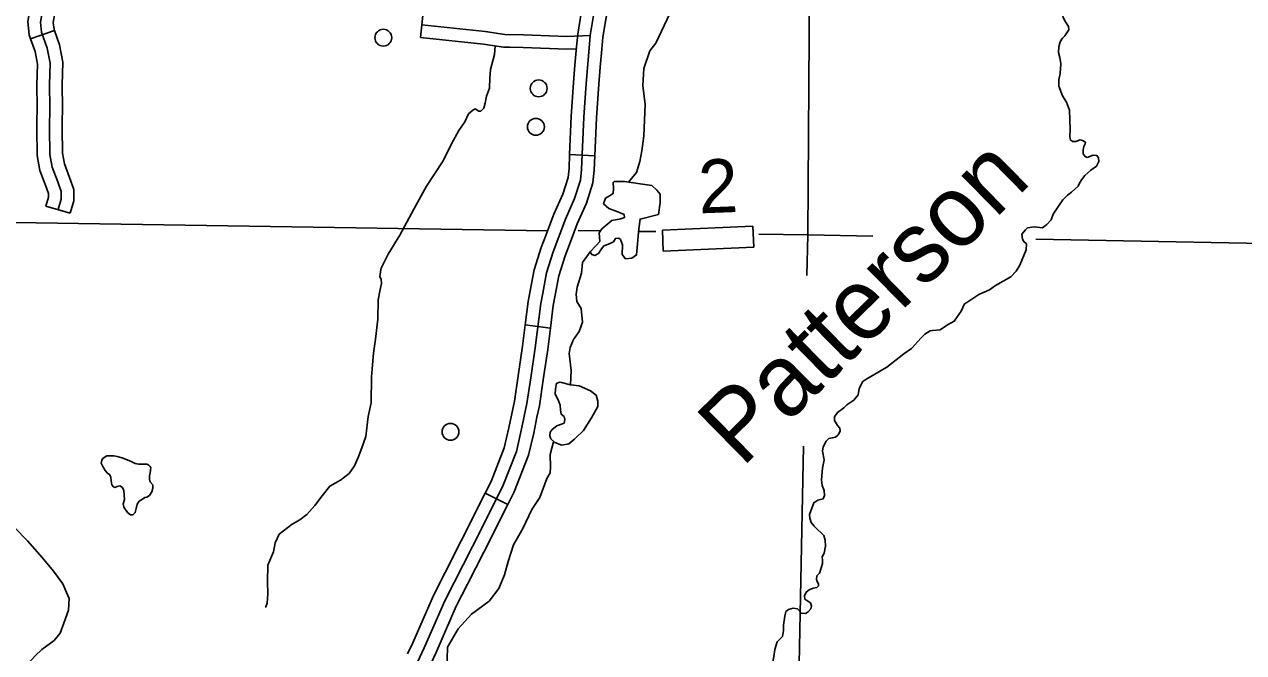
# Model space of a CAD drawing. Extents: x 1369979 to 1371646, y 379997 to 381064.
# Drawn here: x 1370739.8 to 1370824.5, y 380329.9 to 380373.5 of the extents above; entities that cross this region are included whole.
import ezdxf

# ---------------------------------------------------------------- set-up
doc = ezdxf.new("R2010")
doc.units = 0
doc.layers.add('R_Border Notes', color=7, linetype='Continuous')

msp = doc.modelspace()

# ---------------------------------------------------------------- linework, layer by layer
at = {"layer": 'R_Border Notes'}
for p, q in [((1370767.279, 380372.617), (1370767.465, 380374.365)), ((1370741.867, 380373.101), (1370740.207, 380372.523)), ((1370779.4, 380364.407), (1370777.644, 380364.483)), ((1370742.965, 380360.428), (1370741.275, 380360.91)), ((1370790.38, 380359.52), (1370784.087, 380359.249)), ((1370790.443, 380358.056), (1370790.38, 380359.52)), ((1370784.087, 380359.249), (1370784.15, 380357.785)), ((1370784.15, 380357.785), (1370790.443, 380358.056)), ((1370774.568, 380352.662), (1370776.312, 380352.441)), ((1370776.312, 380352.441), (1370776.312, 380352.441)), ((1370773.355, 380340.197), (1370771.784, 380340.986))]:
    msp.add_line(p, q, dxfattribs=at)
for points in [[(1370794.758, 380406.498), (1370794.389, 380390.01), (1370794.18, 380358.917)], [(1370742.12, 380360.669), (1370742.328, 380361.399), (1370742.328, 380361.92), (1370742.094, 380362.597), (1370741.703, 380363.613), (1370741.547, 380364.499), (1370741.521, 380366.322), (1370741.547, 380367.755), (1370741.521, 380369.318), (1370741.573, 380370.829), (1370741.365, 380371.871), (1370740.975, 380372.991), (1370740.897, 380373.668), (1370741.053, 380374.606), (1370741.079, 380375.5), (1370741.053, 380382.742), (1370741.131, 380385.165), (1370741.261, 380387.014), (1370741.495, 380388.166)], [(1370740.207, 380372.523), (1370740.113, 380372.794), (1370740.009, 380373.691), (1370740.176, 380374.692), (1370740.2, 380375.511), (1370740.187, 380378.968)], [(1370741.867, 380373.101), (1370741.837, 380373.189), (1370741.784, 380373.646), (1370741.929, 380374.521), (1370741.958, 380375.489), (1370741.945, 380378.974)], [(1370787.766, 380377.306), (1370787.234, 380377.04), (1370786.731, 380377.069), (1370786.169, 380377.04), (1370785.577, 380376.359), (1370783.625, 380372.214), (1370783.211, 380371.681)], [(1370778.017, 380370.695), (1370778.124, 380371.956), (1370778.206, 380372.851), (1370778.447, 380374.3), (1370778.916, 380376.755), (1370778.941, 380376.89)], [(1370779.769, 380370.546), (1370779.875, 380371.802), (1370779.95, 380372.627), (1370780.177, 380373.991), (1370780.645, 380376.434), (1370780.671, 380376.578)], [(1370811.514, 380376.018), (1370811.706, 380374.865), (1370811.928, 380374.006), (1370812.091, 380373.71), (1370812.298, 380373.385), (1370812.327, 380373.148), (1370812.032, 380372.719), (1370811.869, 380372.571), (1370811.706, 380372.304), (1370811.618, 380371.964), (1370811.603, 380371.579), (1370811.691, 380371.224), (1370811.751, 380370.78), (1370811.721, 380370.114), (1370811.618, 380369.669), (1370811.632, 380369.24)], [(1370767.549, 380330.243), (1370768.98, 380333.504), (1370770.906, 380337.282), (1370772.988, 380341.424), (1370773.951, 380343.873), (1370774.289, 380345.332), (1370774.68, 380347.207), (1370774.94, 380348.987), (1370775.252, 380351.071), (1370775.643, 380354.145), (1370775.773, 380354.874), (1370776.033, 380356.281), (1370776.501, 380357.74), (1370777.36, 380360.006), (1370777.985, 380361.426), (1370778.401, 380362.702), (1370778.479, 380363.458), (1370778.635, 380367.079), (1370778.792, 380369.43), (1370779, 380371.879), (1370779.078, 380372.739), (1370779.312, 380374.145)], [(1370742.407, 380366.686), (1370742.426, 380367.754), (1370742.4, 380369.31), (1370742.455, 380370.901), (1370742.215, 380372.103), (1370741.867, 380373.101)], [(1370767.372, 380373.491), (1370771.77, 380373.022), (1370773.136, 380372.827), (1370774.438, 380372.788), (1370777.457, 380372.671), (1370779.078, 380372.739)], [(1370740.649, 380366.718), (1370740.668, 380367.756), (1370740.642, 380369.326), (1370740.691, 380370.757), (1370740.515, 380371.639), (1370740.207, 380372.523)], [(1370767.279, 380372.617), (1370771.661, 380372.15), (1370773.061, 380371.95), (1370773.494, 380371.937)], [(1370772.48, 380372.033), (1370772.428, 380371.434), (1370772.147, 380370.398), (1370772.103, 380369.806), (1370772.088, 380369.095), (1370771.866, 380368.533), (1370771.777, 380368.059), (1370771.688, 380367.704)], [(1370773.494, 380371.937), (1370774.407, 380371.91), (1370777.458, 380371.791), (1370778.113, 380371.819)], [(1370783.211, 380371.681), (1370782.797, 380370.456), (1370782.738, 380369.272), (1370782.886, 380367.969), (1370782.797, 380365.778), (1370782.649, 380364.742), (1370782.531, 380364.002), (1370782.294, 380363.232), (1370781.736, 380362.569)], [(1370777.644, 380364.483), (1370777.758, 380367.127), (1370777.915, 380369.497), (1370778.017, 380370.695)], [(1370779.4, 380364.407), (1370779.513, 380367.031), (1370779.668, 380369.364), (1370779.769, 380370.546)], [(1370811.632, 380369.24), (1370811.869, 380368.567), (1370812.15, 380368.123), (1370812.357, 380367.575), (1370812.387, 380366.909), (1370812.416, 380366.213), (1370812.387, 380365.784), (1370812.401, 380365.532), (1370812.564, 380365.399), (1370812.801, 380365.384), (1370813.111, 380365.503), (1370813.274, 380365.473), (1370813.481, 380365.34), (1370813.451, 380365.221), (1370813.348, 380365.044), (1370813.318, 380364.822), (1370813.303, 380364.526), (1370813.451, 380364.348), (1370813.584, 380364.289)], [(1370771.688, 380367.704), (1370771.481, 380367.503), (1370771.348, 380367.488), (1370771.082, 380367.651), (1370770.919, 380367.577), (1370770.624, 380367.31), (1370770.372, 380366.748), (1370769.943, 380366.156), (1370769.589, 380365.475)], [(1370741.275, 380360.91), (1370741.449, 380361.521), (1370741.449, 380361.772), (1370741.268, 380362.296), (1370740.852, 380363.377), (1370740.669, 380364.415), (1370740.642, 380366.324), (1370740.649, 380366.718)], [(1370742.965, 380360.428), (1370743.207, 380361.276), (1370743.207, 380362.067), (1370742.919, 380362.898), (1370742.554, 380363.849), (1370742.425, 380364.582), (1370742.4, 380366.32), (1370742.407, 380366.686)], [(1370769.589, 380365.475), (1370768.823, 380363.986), (1370767.713, 380362.283), (1370766.826, 380360.685)], [(1370777.644, 380364.483), (1370777.602, 380363.522), (1370777.537, 380362.886), (1370777.163, 380361.74), (1370776.547, 380360.339), (1370775.99, 380358.872)], [(1370777.634, 380358.249), (1370778.174, 380359.673), (1370778.807, 380361.112), (1370779.266, 380362.519), (1370779.356, 380363.394), (1370779.4, 380364.407)], [(1370813.584, 380364.289), (1370813.998, 380364.443), (1370814.265, 380364.413), (1370814.368, 380364.25), (1370814.412, 380364.014), (1370814.235, 380363.688), (1370813.851, 380363.392), (1370813.436, 380363.022), (1370813.2, 380362.726), (1370813.008, 380362.4), (1370812.963, 380362.282)], [(1370783.347, 380362.331), (1370782.552, 380362.459), (1370781.457, 380362.607), (1370780.748, 380362.607), (1370780.659, 380362.548), (1370780.688, 380362.133), (1370780.659, 380361.778), (1370780.422, 380361.63), (1370780.127, 380361.452), (1370780.008, 380361.067), (1370780.363, 380360.742), (1370780.984, 380360.505), (1370781.428, 380360.327), (1370781.457, 380360.12), (1370781.191, 380360.031), (1370780.57, 380359.913), (1370779.89, 380359.321), (1370779.705, 380359.044)], [(1370781.523, 380357.248), (1370781.976, 380357.285), (1370782.301, 380357.522), (1370782.449, 380359.328), (1370782.537, 380360.009), (1370783.809, 380360.334), (1370783.928, 380361.163), (1370783.928, 380361.726), (1370783.691, 380362.022), (1370783.347, 380362.331)], [(1370812.963, 380362.282), (1370812.505, 380361.87), (1370812.224, 380361.663), (1370811.899, 380361.337), (1370811.588, 380360.908), (1370811.233, 380360.346), (1370811.085, 380359.961), (1370810.789, 380359.62), (1370810.494, 380359.398), (1370809.902, 380359.458), (1370809.444, 380359.398), (1370809.296, 380359.269)], [(1370766.826, 380360.685), (1370765.852, 380358.885), (1370765.053, 380357.582), (1370764.55, 380356.591), (1370764.506, 380356.354), (1370764.462, 380356.028), (1370764.565, 380355.806), (1370764.58, 380355.525), (1370764.476, 380355.125), (1370764.358, 380354.4), (1370764.314, 380353.053)], [(1370731.684, 380359.882), (1370776.113, 380359.196)], [(1370775.99, 380358.872), (1370775.672, 380358.03), (1370775.179, 380356.496), (1370774.908, 380355.031), (1370774.773, 380354.278), (1370774.568, 380352.662)], [(1370778.242, 380359.219), (1370779.806, 380359.195)], [(1370781.523, 380357.248), (1370781.295, 380357.552), (1370781.31, 380358.218), (1370781.176, 380358.588), (1370781.073, 380358.691), (1370780.822, 380358.662), (1370780.688, 380358.425), (1370780.348, 380358.262), (1370780.023, 380358.144), (1370779.86, 380357.937), (1370779.653, 380357.626), (1370779.387, 380357.478), (1370779.18, 380357.552), (1370779.062, 380357.729), (1370779.476, 380358.159), (1370779.742, 380358.455), (1370779.705, 380359.044)], [(1370782.435, 380359.155), (1370783.625, 380359.136)], [(1370790.775, 380358.97), (1370794.18, 380358.917)], [(1370794.18, 380358.917), (1370794.123, 380356.1)], [(1370794.18, 380358.917), (1370798.693, 380358.831)], [(1370809.296, 380359.269), (1370809.044, 380358.958)], [(1370809.37, 380358.292), (1370809.192, 380358.44), (1370809.089, 380358.618), (1370809.044, 380358.958)], [(1370810.033, 380358.616), (1370853.901, 380357.782)], [(1370776.312, 380352.441), (1370776.512, 380354.012), (1370776.637, 380354.717), (1370776.887, 380356.066), (1370777.331, 380357.45), (1370777.634, 380358.249)], [(1370779.062, 380357.729), (1370778.549, 380357.004), (1370778.461, 380356.249), (1370778.18, 380355.272), (1370778.091, 380354.784), (1370778.135, 380354.295), (1370778.446, 380353.792), (1370778.535, 380352.859), (1370778.298, 380352.208), (1370777.913, 380351.66), (1370777.692, 380351.083), (1370777.603, 380350.684), (1370777.751, 380349.499), (1370777.717, 380348.496)], [(1370804.836, 380353.624), (1370805.068, 380354.122), (1370805.231, 380354.211), (1370806.059, 380354.774), (1370806.799, 380355.099), (1370807.228, 380355.395), (1370808.278, 380355.988), (1370808.648, 380356.402), (1370808.914, 380356.817), (1370809.343, 380357.883), (1370809.37, 380358.292)], [(1370798.282, 380348.923), (1370799.687, 380349.73), (1370800.856, 380350.663), (1370801.389, 380351.033), (1370802.054, 380351.773), (1370802.306, 380352.01), (1370802.676, 380352.247), (1370802.853, 380352.262), (1370803.371, 380352.321), (1370803.889, 380352.677), (1370804.362, 380352.914), (1370804.836, 380353.624)], [(1370764.314, 380353.053), (1370764.166, 380351.674), (1370764.018, 380350.711), (1370763.885, 380349.068), (1370763.87, 380347.263), (1370763.663, 380346.301), (1370763.486, 380344.909)], [(1370773.658, 380346.614), (1370773.814, 380347.36), (1370774.07, 380349.116), (1370774.382, 380351.191), (1370774.568, 380352.662)], [(1370775.379, 380346.256), (1370775.545, 380347.054), (1370775.809, 380348.858), (1370776.123, 380350.95), (1370776.312, 380352.441)], [(1370777.706, 380348.498), (1370777.079, 380348.664), (1370776.931, 380348.678), (1370776.724, 380348.604), (1370776.665, 380348.234), (1370776.65, 380347.849), (1370776.857, 380347.45), (1370776.99, 380347.095), (1370777.02, 380346.769), (1370777.064, 380346.458), (1370777.257, 380346.295), (1370777.316, 380346.103), (1370777.257, 380345.851), (1370776.754, 380345.659), (1370776.443, 380345.407), (1370776.295, 380345.215), (1370776.281, 380344.963), (1370776.34, 380344.756), (1370776.621, 380344.504), (1370777.094, 380344.312), (1370777.582, 380344.401), (1370778.005, 380344.755)], [(1370778.022, 380344.772), (1370778.62, 380345.336), (1370779.167, 380346.209), (1370779.596, 380347.008), (1370779.61, 380347.364), (1370779.477, 380347.778), (1370779.093, 380348.074), (1370778.309, 380348.429), (1370777.706, 380348.498)], [(1370795.323, 380343.289), (1370795.219, 380343.903), (1370795.249, 380344.199), (1370795.471, 380344.584), (1370795.649, 380344.777), (1370795.885, 380344.821), (1370796.107, 380344.88), (1370796.285, 380345.029), (1370796.433, 380345.28), (1370796.403, 380345.502), (1370796.24, 380345.68), (1370796.033, 380346.021), (1370796.048, 380346.272), (1370796.24, 380346.583), (1370796.684, 380346.909), (1370796.891, 380347.116), (1370797.379, 380347.427), (1370797.675, 380347.812), (1370797.749, 380348.257), (1370798.001, 380348.73), (1370798.282, 380348.923)], [(1370771.784, 380340.986), (1370772.185, 380341.783), (1370773.109, 380344.134), (1370773.431, 380345.52), (1370773.658, 380346.614)], [(1370773.355, 380340.197), (1370773.791, 380341.065), (1370774.793, 380343.611), (1370775.148, 380345.143), (1370775.379, 380346.256)], [(1370763.486, 380344.909), (1370763.219, 380344.119), (1370762.968, 380343.453), (1370762.702, 380342.875), (1370762.332, 380342.357), (1370761.741, 380341.884), (1370761.001, 380341.469), (1370760.454, 380340.803), (1370759.951, 380340.122), (1370759.389, 380339.501), (1370758.916, 380339.131), (1370758.369, 380338.82)], [(1370776.061, 380341.992), (1370776.298, 380342.386), (1370776.313, 380342.8), (1370776.298, 380343.659), (1370776.514, 380344.548)], [(1370793.885, 380344.236), (1370793.047, 380302.423)], [(1370748.516, 380341.753), (1370748.457, 380341.953), (1370748.457, 380342.183), (1370748.501, 380342.397), (1370748.531, 380342.553), (1370748.545, 380342.612), (1370748.56, 380342.73), (1370748.508, 380342.834), (1370748.427, 380342.915), (1370748.272, 380343.004), (1370748.02, 380343.004), (1370747.71, 380342.997), (1370747.481, 380343.034), (1370747.2, 380343.182), (1370746.556, 380343.426), (1370746.231, 380343.522), (1370745.98, 380343.574), (1370745.499, 380343.567), (1370745.381, 380343.507), (1370745.218, 380343.382), (1370745.151, 380343.263), (1370745.114, 380343.071), (1370745.233, 380342.827), (1370745.381, 380342.545), (1370745.551, 380342.375), (1370745.706, 380342.249), (1370745.773, 380342.072), (1370745.795, 380341.842), (1370745.847, 380341.561), (1370745.965, 380341.428), (1370746.054, 380341.383), (1370746.231, 380341.45), (1370746.408, 380341.48), (1370746.586, 380341.376), (1370746.689, 380341.176), (1370746.734, 380340.547), (1370746.638, 380340.251), (1370746.689, 380340.022), (1370746.948, 380339.637), (1370747.155, 380339.467), (1370747.311, 380339.467), (1370747.473, 380339.629), (1370747.532, 380339.911), (1370747.614, 380340.214), (1370747.747, 380340.421), (1370747.976, 380340.569), (1370748.131, 380340.673), (1370748.287, 380340.695), (1370748.464, 380340.814), (1370748.619, 380341.065), (1370748.678, 380341.228), (1370748.686, 380341.361), (1370748.693, 380341.472), (1370748.693, 380341.561), (1370748.516, 380341.761)], [(1370795.323, 380336.825), (1370795.412, 380337.306), (1370795.382, 380337.721), (1370795.293, 380338.047), (1370795.116, 380338.239), (1370794.894, 380338.446), (1370794.628, 380338.698), (1370794.421, 380338.95), (1370794.317, 380339.246), (1370794.302, 380339.498), (1370794.598, 380340.312), (1370794.805, 380340.445), (1370794.879, 380340.49), (1370795.264, 380340.594), (1370795.353, 380340.83), (1370795.323, 380341.156), (1370795.175, 380341.526), (1370795.146, 380341.911), (1370795.219, 380342.726), (1370795.323, 380343.289)], [(1370772.068, 380333.493), (1370772.734, 380334.354), (1370773.118, 380335.302), (1370773.385, 380336.234), (1370773.754, 380337.403), (1370774.39, 380338.528), (1370775.011, 380339.846), (1370775.573, 380340.689), (1370776.061, 380341.992)], [(1370771.784, 380340.986), (1370770.122, 380337.679), (1370768.995, 380335.469)], [(1370770.561, 380334.67), (1370771.69, 380336.885), (1370773.355, 380340.197)], [(1370742.875, 380333.666), (1370742.697, 380334.077), (1370742.445, 380334.684), (1370741.809, 380335.573), (1370741.01, 380336.521), (1370739.989, 380337.676), (1370739.115, 380338.58)], [(1370758.369, 380338.82), (1370757.47, 380338.133), (1370757.204, 380337.541), (1370757.085, 380336.904), (1370756.686, 380335.987), (1370756.671, 380334.817), (1370756.686, 380333.988), (1370756.627, 380333.352), (1370756.538, 380333.086), (1370756.509, 380333.071)], [(1370792.423, 380331.044), (1370792.497, 380331.45), (1370792.497, 380331.82), (1370792.586, 380332.442), (1370792.66, 380332.768), (1370792.838, 380332.916), (1370793.163, 380333.005), (1370793.474, 380332.945), (1370793.74, 380332.649), (1370794.021, 380332.634), (1370794.214, 380332.753), (1370794.406, 380332.96), (1370794.45, 380333.153), (1370794.376, 380333.36), (1370794.184, 380333.493), (1370793.992, 380333.627), (1370793.947, 380333.849), (1370794.08, 380334.115), (1370794.287, 380334.278), (1370794.554, 380334.397), (1370794.805, 380334.441), (1370794.938, 380334.559), (1370794.938, 380334.678), (1370794.82, 380334.9), (1370794.79, 380335.018), (1370794.805, 380335.241), (1370794.998, 380335.433), (1370795.072, 380335.626), (1370795.205, 380336.099), (1370795.205, 380336.336), (1370795.19, 380336.558), (1370795.323, 380336.825)], [(1370768.995, 380335.469), (1370768.186, 380333.881), (1370766.748, 380330.605), (1370766.385, 380329.827)], [(1370767.978, 380329.084), (1370768.35, 380329.88), (1370769.775, 380333.128), (1370770.561, 380334.67)], [(1370739.829, 380328.935), (1370740.521, 380329.681), (1370740.995, 380330.126), (1370741.853, 380330.763), (1370742.268, 380331.267), (1370742.519, 380331.963), (1370742.845, 380332.852), (1370742.875, 380333.666)], [(1370767.691, 380324.345), (1370768.741, 380325.692), (1370769.214, 380326.64), (1370769.318, 380327.246), (1370769.274, 380328.223), (1370769.14, 380329.452), (1370769.17, 380330.296), (1370769.909, 380331.554), (1370770.826, 380332.59), (1370772.068, 380333.493)], [(1370792.645, 380320.649), (1370792.586, 380321.212), (1370792.335, 380321.804), (1370792.068, 380322.559), (1370791.832, 380323.255), (1370791.758, 380324.247), (1370791.625, 380324.973), (1370791.61, 380326.335), (1370791.536, 380326.676), (1370791.477, 380327.327), (1370791.388, 380327.579), (1370791.181, 380327.92), (1370791.092, 380328.245), (1370791.092, 380328.438), (1370791.136, 380328.616), (1370791.284, 380328.793), (1370791.477, 380328.897), (1370791.728, 380329.134), (1370791.832, 380329.652), (1370791.891, 380330.126), (1370792.068, 380330.674), (1370792.423, 380331.044)], [(1370764.196, 380305.955), (1370764.816, 380306.943), (1370765.415, 380308.167), (1370765.519, 380308.923), (1370765.493, 380310.069), (1370764.712, 380312.596), (1370764.035, 380314.732), (1370763.775, 380316.061), (1370763.775, 380318.171), (1370763.957, 380320.88), (1370764.27, 380322.688), (1370764.92, 380324.616), (1370766.456, 380327.898), (1370767.549, 380330.243)]]:
    msp.add_lwpolyline(points, dxfattribs=at)
for centre in [(1370764.705, 380372.599), (1370775.496, 380369.082), (1370775.303, 380366.41), (1370769.368, 380345.238)]:
    msp.add_circle(centre, 0.586, dxfattribs=at)

# ---------------------------------------------------------------- texts
for s, height, rotation, p in [('Patterson', 4.95, 44.50689, (1370789.61, 380342.704)), ('2', 3.712, 2.16312, (1370786.643, 380360.4))]:
    msp.add_text(s, height=height, rotation=rotation, dxfattribs=at).set_placement(p)

doc.saveas('drawing.dxf')
